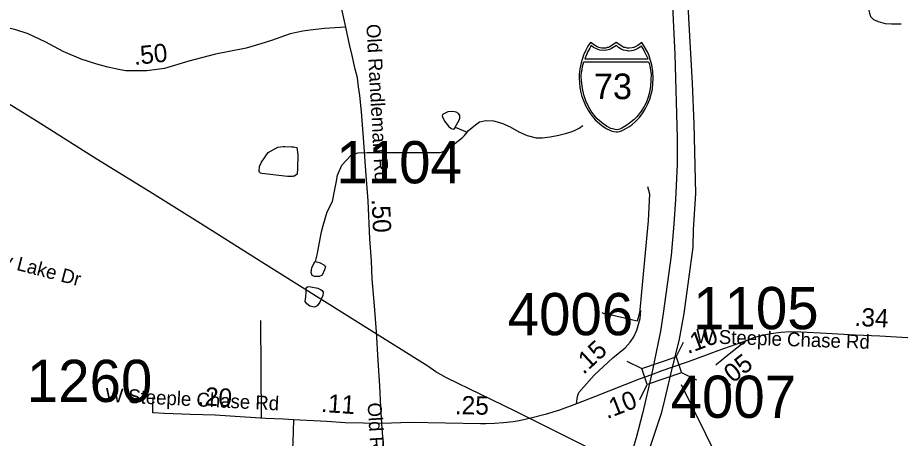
# Model space of a CAD drawing. Extents: x 1662474 to 1856135, y 779280 to 917889.
# Drawn here: x 1752686 to 1758713, y 802370 to 805243 of the extents above; entities that cross this region are included whole.
import ezdxf

# ---------------------------------------------------------------- set-up
doc = ezdxf.new("R2010")
doc.units = 0
for name, color, linetype in [('Cogo Default Point CELL', 7, 'Continuous'), ('Exist Hydrographic Misc Water Feature', 7, 'Continuous'), ('Exist Hydrographic Pond Under 1500 Sq Ft', 7, 'Continuous'), ('Exist Road Non-System Type 51', 7, 'Continuous'), ('Exist Road Non-System Type 51 Label', 7, 'Continuous'), ('Exist Road Primary Interstate Divided Center Attributed', 7, 'Continuous'), ('Exist Road Primary Interstate Shield Number Label', 7, 'Continuous'), ('Exist Road Secondary Mileage Tenths English Label', 7, 'Continuous'), ('Exist Road Secondary Structure Standard Bridge CELL', 7, 'Continuous'), ('Exist Road Secondary Structure Standard Bridge Number Label', 7, 'Continuous'), ('Exist Road Secondary Type 51 Attributed', 7, 'Continuous'), ('Exist Road Secondary Type 51 Label', 7, 'Continuous'), ('Exist Utilities Electrical Transmission Line', 7, 'Continuous'), ('Prop DGN Element Guardrail', 7, 'Continuous'), ('Prop Roadway Culvert', 7, 'Continuous')]:
    doc.layers.add(name, color=color, linetype=linetype)

msp = doc.modelspace()

# ---------------------------------------------------------------- linework, layer by layer
at = {"layer": 'Exist Hydrographic Misc Water Feature'}
msp.add_line((1755673.6, 804496.2), (1755755.4, 804461.5), dxfattribs=at)
for points in [[(1755755.4, 804461.5), (1755763.4, 804471.5), (1755789.6, 804493.2), (1755811.8, 804511.1), (1755840.1, 804530.8), (1755854, 804534.8), (1755872.1, 804538.6), (1755890.1, 804540.5), (1755936, 804538.1), (1755992, 804521.6), (1756049.6, 804497.1), (1756107.5, 804464.6), (1756165.3, 804438.1), (1756227.2, 804423.6), (1756269.2, 804423.3), (1756321.3, 804428.8), (1756381.4, 804440.4), (1756427.5, 804452), (1756471.6, 804465.6), (1756497.7, 804477.4), (1756519.8, 804489.2), (1756546.1, 804507)], [(1754719.9, 803576.9), (1754730.1, 803623.7), (1754761.5, 803779.5), (1754771.8, 803823.4), (1754798.6, 803917.3), (1754835.1, 803986.9), (1754849.9, 804058.8), (1754860.3, 804114.8), (1754870.8, 804166.7), (1754899.3, 804236.5), (1754963.9, 804303.9), (1755008, 804319.6), (1755072.2, 804323.1), (1755344.1, 804322.8), (1755570.2, 804323), (1755586.2, 804326.9), (1755602.2, 804332.7), (1755660.7, 804374.3), (1755723.2, 804423.8), (1755737.1, 804439.6), (1755755.4, 804461.5)]]:
    msp.add_lwpolyline(points, dxfattribs=at)
at = {"layer": 'Exist Hydrographic Pond Under 1500 Sq Ft'}
for points in [[(1758878.3, 805443.9), (1758817.4, 805508.1), (1758798.2, 805538.5), (1758789.2, 805556.6), (1758772.3, 805567.8), (1758745.2, 805562.2), (1758721.5, 805530.6), (1758655, 805436), (1758618.9, 805381.9), (1758569.3, 805353.7), (1758520.8, 805325.5), (1758503.9, 805308.6), (1758498.2, 805291.7), (1758501.6, 805273.7), (1758508.4, 805252.2), (1758529.8, 805230.8), (1758561.4, 805216.2), (1758609.9, 805203.8), (1758652.7, 805200.4), (1758688.8, 805200.4), (1758718.1, 805200.4)], [(1755673.6, 804496.2), (1755700.3, 804542.3), (1755704.4, 804557.8), (1755704.4, 804574.8), (1755695.4, 804588.7), (1755680, 804598.4), (1755657.2, 804602.5), (1755622.2, 804600.1), (1755599.4, 804589.5), (1755586.4, 804581.3), (1755584.7, 804573.2), (1755587.2, 804565.1), (1755601, 804535.8), (1755627.9, 804501.6), (1755645, 804486.2), (1755661.3, 804482.1), (1755671, 804488.6), (1755673.6, 804496.2)], [(1754396.5, 804322.3), (1754462.7, 804357.7), (1754498.6, 804362.5), (1754510.7, 804362.4), (1754555, 804360.1), (1754571.6, 804360.1), (1754592.9, 804355.4), (1754599.8, 804305.9), (1754597.6, 804213.5), (1754593.4, 804174.9), (1754571.4, 804159.3), (1754566.5, 804161.2), (1754560.5, 804159.3), (1754528.6, 804157.5), (1754352.6, 804179), (1754344.6, 804181), (1754338.7, 804185.1), (1754336.8, 804189), (1754334.8, 804195), (1754337.3, 804227.7), (1754351.5, 804256), (1754396.5, 804322.3)], [(1754719.9, 803576.9), (1754751.3, 803567.8), (1754776, 803554.6), (1754787.6, 803543.1), (1754781.8, 803521.7), (1754765.3, 803483.8), (1754744.7, 803474.7), (1754711.8, 803474.7), (1754697.8, 803482.1), (1754690.3, 803502.7), (1754693.6, 803534.8), (1754707.6, 803565.3), (1754717.5, 803576)], [(1754687.9, 803403.9), (1754734.8, 803395.7), (1754753, 803387.4), (1754765.3, 803380), (1754772.7, 803369.3), (1754769.4, 803345.4), (1754749.7, 803300.9), (1754730.7, 803275.4), (1754711.8, 803266.4), (1754681.3, 803273.8), (1754660.7, 803288.6), (1754648.3, 803305.1), (1754653.3, 803337.2), (1754654.9, 803372.6), (1754655.7, 803398.9), (1754666.4, 803406.4), (1754687.9, 803403.9)]]:
    msp.add_lwpolyline(points, dxfattribs=at)
at = {"layer": 'Exist Road Non-System Type 51'}
msp.add_line((1754351.1, 802505.9), (1754346.1, 803174.9), dxfattribs=at)
for points in [[(1756987.4, 804089.7), (1757000.1, 804039), (1756990.8, 803856.4), (1756946.1, 803371.2), (1756941.1, 803320.4), (1756938.8, 803292.5), (1756931.1, 803227.7), (1756915.9, 803170)], [(1756915.9, 803170), (1756877.1, 803180.8), (1756829.9, 803191.8), (1756780.2, 803202), (1756730.6, 803212.8), (1756689.6, 803220.9), (1756676.9, 803226.7)]]:
    msp.add_lwpolyline(points, dxfattribs=at)
at = {"layer": 'Exist Road Primary Interstate Divided Center Attributed'}
for points in [[(1757041.7, 807759.1), (1757054, 807505), (1757087.4, 806803.9), (1757108, 806321.4), (1757133.7, 805799.8), (1757173.8, 804991.8), (1757189.4, 804423.4), (1757189.9, 804240.6), (1757177.7, 804001), (1757166.5, 803833.8), (1757148.1, 803619.8), (1757093, 803221.9), (1757074.9, 803102.6), (1757013.6, 802804.7)], [(1757158.1, 802856), (1757167.5, 802899.3), (1757204.4, 803048.1), (1757237.9, 803221.9), (1757269.6, 803457.1), (1757299, 803675.7), (1757301.4, 803795.9), (1757316.2, 804041.4), (1757305.3, 804519.2), (1757293, 804795.6), (1757268.5, 805239.2), (1757246.2, 805729.6), (1757215, 806358.1), (1757162.1, 807447), (1757148.7, 807752.4)], [(1755803.8, 799040.2), (1755919.4, 799371.3), (1756212.9, 800174.1), (1756478.9, 800882.6), (1756699.6, 801474.4), (1756881.7, 801988.1), (1756951.1, 802153.8), (1756988.2, 802263.4), (1757083.8, 802550.1), (1757105.2, 802632.3), (1757158.1, 802856)], [(1757013.6, 802804.7), (1756951.4, 802539.8), (1756909.1, 802373.8), (1756807, 802035.8), (1756601.5, 801465.5), (1756326.2, 800735.5), (1756029.7, 799936.3), (1755811.3, 799349), (1755749.2, 799169.7)]]:
    msp.add_lwpolyline(points, dxfattribs=at)
at = {"layer": 'Exist Road Secondary Structure Standard Bridge CELL'}
for p, q in [((1757182.6, 802926.4), (1757232.6, 803027.9)), ((1756846.2, 802897.3), (1756947.7, 802847.2)), ((1757218.9, 802819.2), (1757320.4, 802769.2)), ((1756934.8, 802636.1), (1756984.9, 802737.6))]:
    msp.add_line(p, q, dxfattribs=at)
msp.add_lwpolyline([(1756947.7, 802847.2), (1757182.4, 802926.9), (1757219.6, 802817.2), (1756984.9, 802737.6)], close=True, dxfattribs=at)
at = {"layer": 'Exist Road Secondary Structure Standard Bridge Number Label'}
msp.add_line((1757216.6, 802737.3), (1758343.8, 800455.8), dxfattribs=at)
at = {"layer": 'Exist Road Secondary Type 51 Attributed'}
for points in [[(1754926.8, 805178.2), (1754859.5, 805488.8), (1754809.8, 805694.9), (1754767.1, 805871.7), (1754727.4, 806115.7), (1754672.5, 806438.9)], [(1754926.8, 805178.2), (1754780.6, 805169), (1754684.1, 805158.9), (1754632.2, 805151.5), (1754545.8, 805131.7), (1754418.3, 805087.3), (1754345.7, 805065.1), (1754245.4, 805035.4), (1754038, 804993.5), (1753855.3, 804945.8), (1753688.3, 804896.8), (1753567.4, 804880.1), (1753425.1, 804880.1), (1753386.1, 804886.8), (1753302.1, 804905.9), (1753226.7, 804925.5), (1753119.5, 804958.7), (1752995.7, 805013), (1752878, 805074.8), (1752757.2, 805132.2), (1752666.2, 805161.4), (1752555.9, 805185.7), (1752488.1, 805201.3), (1752349, 805226.3)], [(1755173.6, 802472.1), (1755166.7, 802583.1), (1755159.5, 802729.3), (1755147.9, 802901.6), (1755136.5, 803097.4), (1755122.7, 803275.6), (1755107.7, 803460.1), (1755101.4, 803582), (1755089.7, 803732.5), (1755078.9, 803993), (1755063.6, 804196.4), (1755050.6, 804392.7), (1755034.7, 804599), (1755023, 804710.8), (1755014, 804770.2), (1755005.9, 804833), (1754991.5, 804892.4), (1754969.4, 804984.5), (1754952.6, 805061), (1754926.8, 805178.2)], [(1756500.7, 802606.7), (1756509.6, 802657.1), (1756518.5, 802683.8), (1756551.2, 802722.4), (1756622.4, 802802.5), (1756750, 802921.1), (1756833.1, 802989.4), (1756868.7, 803027.9), (1756892.5, 803063.5), (1756913.2, 803108), (1756937, 803188.1), (1756940.8, 803242.9)], [(1759427.4, 803020.2), (1759213.4, 803037.1), (1758997.3, 803045.4), (1758761.5, 803056.5), (1758571.7, 803067.2), (1758405.5, 803075.8), (1758207.8, 803086.4), (1758033.7, 803095.2), (1757963.8, 803097.3), (1757895.8, 803093.4), (1757829.9, 803084), (1757770, 803072), (1757709.6, 803056.2), (1757659.6, 803036.2)], [(1757659.6, 803036.2), (1757465.6, 802968.9), (1757263.5, 802893.6), (1757242.8, 802885.2), (1757158.1, 802856)], [(1757659.6, 803036.2), (1757533.5, 802937), (1757455.4, 802873), (1757453.5, 802871.2)], [(1757158.1, 802856), (1757085.4, 802831.5), (1757013.6, 802804.7)], [(1757013.6, 802804.7), (1756929.9, 802774.3), (1756624.1, 802654), (1756500.7, 802606.7)], [(1754569, 802497.4), (1754502.2, 802500.5), (1754378, 802506.7), (1754137.6, 802521), (1754034.7, 802528.3), (1753865.7, 802533.9), (1753688.4, 802541), (1753608, 802545.1), (1753608.9, 802589.6), (1753610.3, 802648.4)], [(1756500.7, 802606.7), (1756386.4, 802563.3), (1756287.4, 802532.7), (1756190.5, 802507.5), (1756109.7, 802490.8), (1756069, 802483.9), (1756004.2, 802476.8), (1755940.9, 802471.9), (1755882.3, 802469.8), (1755847.3, 802469.8), (1755367.2, 802478.2), (1755173.6, 802472.1)], [(1754569, 802497.4), (1754565.5, 802341.2), (1754555.2, 802190.8), (1754551.1, 802079.6), (1754549, 801949.9), (1754551.1, 801818.1), (1754555.2, 801696.6), (1754558.2, 801634.3)], [(1755173.6, 802472.1), (1754923.2, 802477.3), (1754796.7, 802485.8), (1754569, 802497.4)], [(1755302.3, 800657.4), (1755289.7, 800886.3), (1755281.9, 801020.4), (1755264.6, 801232.5), (1755243.4, 801480.7), (1755234.1, 801638.8), (1755214.5, 801884.7), (1755193.6, 802195), (1755173.6, 802472.1)]]:
    msp.add_lwpolyline(points, dxfattribs=at)
at = {"layer": 'Exist Utilities Electrical Transmission Line'}
msp.add_lwpolyline([(1758936, 801147.9), (1758464.9, 801381.3), (1758094, 801559.5), (1757422.3, 801890), (1756981.1, 802111.6), (1756606, 802293.6), (1756082.6, 802556.9), (1755615.2, 802784.4), (1755541.2, 802824), (1755486.9, 802863.8), (1755141.7, 803079.9), (1754744.3, 803328), (1754342.8, 803579.7), (1753969.8, 803813.7), (1753588.3, 804053.6), (1753223, 804279.9), (1752819.5, 804533.7), (1752506.7, 804725.8), (1752229.7, 804902.5), (1751974.9, 805059.3), (1751661.5, 805257.4)], dxfattribs=at)
at = {"layer": 'Prop Roadway Culvert'}
for points in [[(1756773.3, 804462.9), (1756782.8, 804463.8), (1756795.5, 804466.3), (1756807.9, 804470.4), (1756822, 804476.6), (1756842.8, 804488.2), (1756859.6, 804498), (1756878.9, 804511), (1756905, 804534.7), (1756931.1, 804562.1), (1756954.1, 804593.2), (1756972.3, 804622.2), (1756988.4, 804655.3), (1757001.8, 804686.2), (1757012.5, 804721.6), (1757019.6, 804755.8), (1757023.1, 804791.5), (1757025.5, 804831.1), (1757022.8, 804875.6), (1757015.1, 804921.2), (1757007.8, 804949.5), (1756996.8, 804983.5), (1756987.8, 805005.1), (1756967, 805043.6), (1756948.2, 805073.2), (1756921, 805054), (1756903.2, 805044.6), (1756892.4, 805039.7), (1756881.2, 805037.5), (1756860.7, 805035), (1756847.8, 805035.6), (1756835.9, 805038.3), (1756825.8, 805040.5), (1756817.5, 805044.6), (1756773.3, 805073.2), (1756729, 805044.6), (1756719.7, 805040.3), (1756710.2, 805038.3), (1756701.1, 805035.8), (1756685.9, 805035), (1756674.4, 805035.4), (1756662.5, 805037.5), (1756653.1, 805039.5), (1756642.6, 805044.6), (1756597.5, 805073.2), (1756579.8, 805047.4), (1756565.3, 805022), (1756549.9, 804986.1), (1756540.4, 804958.3), (1756533.6, 804935.4), (1756525.2, 804893.5), (1756520.9, 804856.9), (1756520.2, 804831.1), (1756524.9, 804766.5), (1756532, 804732.2), (1756539.2, 804704.4), (1756563.1, 804644.4), (1756581, 804610.7), (1756596.4, 804586.6), (1756618, 804559.4), (1756629.7, 804546.4), (1756674.5, 804507.3), (1756704.4, 804486.8), (1756728.3, 804473.9), (1756739.5, 804469.7), (1756757.1, 804464.8)], [(1756602.9, 805052.4), (1756591.9, 805035.5), (1756579.2, 805012.7), (1756569, 804989), (1756558.7, 804962.8), (1756990.2, 804962.7), (1756980.2, 804985.1), (1756969.4, 805007.6), (1756958.2, 805028.2), (1756944.5, 805048.1), (1756920.3, 805032.8), (1756902.7, 805024.5), (1756888.5, 805019.6), (1756876.5, 805016.9), (1756857.9, 805015.5), (1756849.6, 805015.9), (1756823.6, 805021.8), (1756806.1, 805029), (1756789.4, 805040.1), (1756775.9, 805052.9), (1756741.7, 805032.2), (1756726.5, 805025.5), (1756709.1, 805021), (1756690, 805018.6), (1756660.5, 805021.8), (1756637.5, 805029.8), (1756617.6, 805040.1)], [(1756992.8, 804941.4), (1756997.4, 804929.2), (1757003.8, 804902.1), (1757007.1, 804881.3), (1757010.5, 804857.3), (1757009.4, 804816.2), (1757007.4, 804773.6), (1757003.4, 804748.4), (1756998.2, 804725.5), (1756991.1, 804700), (1756979.5, 804666.2), (1756963.6, 804637.5), (1756943.7, 804605.7), (1756922.3, 804577.8), (1756912.9, 804566.2), (1756895.2, 804547.6), (1756863, 804521.7), (1756839.5, 804504.1), (1756811.3, 804487.5), (1756797, 804481.1), (1756780.3, 804477.6), (1756766.6, 804478.6), (1756750, 804483), (1756736.6, 804486.7), (1756707.1, 804502.6), (1756683.3, 804518.5), (1756643.5, 804551.2), (1756622.1, 804576.3), (1756602, 804605.7), (1756584.1, 804635.8), (1756565.1, 804675.4), (1756551.6, 804715.3), (1756541.8, 804758.4), (1756535.2, 804811), (1756534.5, 804843.1), (1756536.4, 804874), (1756539.4, 804890.1), (1756543.3, 804910.2), (1756551.1, 804941.2)]]:
    msp.add_lwpolyline(points, close=True, dxfattribs=at)

# ---------------------------------------------------------------- texts
at = {"layer": 'Cogo Default Point CELL'}
for s, p in [('1104', (1754862.3, 804112.1)), ('1105', (1757298.2, 803115.8)), ('4006', (1756032.1, 803074.7)), ('1260', (1752748.8, 802618.8)), ('4007', (1757144.5, 802510.4))]:
    msp.add_text(s, height=288, dxfattribs=at).set_placement(p)
at = {"layer": 'Exist Road Non-System Type 51 Label'}
msp.add_text('Country Lake Dr', height=95, rotation=345.32057, dxfattribs=at).set_placement((1752209.1, 803642.9))
at = {"layer": 'Exist Road Primary Interstate Shield Number Label'}
msp.add_text('73', height=175, dxfattribs=at).set_placement((1756620.4, 804686.7))
at = {"layer": 'Exist Road Secondary Mileage Tenths English Label'}
for s, rotation, p in [('.50', 6.00589, (1753483, 804919.6)), ('.50', 272.37776, (1755103, 804004.2)), ('.10', 20.43445, (1757261.2, 802945.3)), ('.15', 42.91719, (1756549.8, 802802.1)), ('.05', 38.19138, (1757533.5, 802715.3)), ('.10', 21.48155, (1756710, 802500.6))]:
    msp.add_text(s, height=125, rotation=rotation, dxfattribs=at).set_placement(p)
at = {"layer": 'Exist Road Secondary Type 51 Label'}
for s, rotation, p in [('Old Randleman Rd', 273.14408, (1755066.8, 805197.5)), ('W Steeple Chase Rd', 358.0688, (1757317, 803021.4)), ('W Steeple Chase Rd', 357.16379, (1753284, 802619.8)), ('Old Randleman Rd', 273.6108, (1755074.8, 802611.9))]:
    msp.add_text(s, height=95, rotation=rotation, dxfattribs=at).set_placement(p)
at = {"layer": 'Prop DGN Element Guardrail'}
for s, rotation, p in [('.34', 357.03708, (1758397.8, 803138.8)), ('.20', 355.91646, (1753913.6, 802599.7)), ('.11', 356.16108, (1754754.2, 802551.3)), ('.25', 359.00224, (1755670.1, 802535.4))]:
    msp.add_text(s, height=125, rotation=rotation, dxfattribs=at).set_placement(p)

doc.saveas('drawing.dxf')
